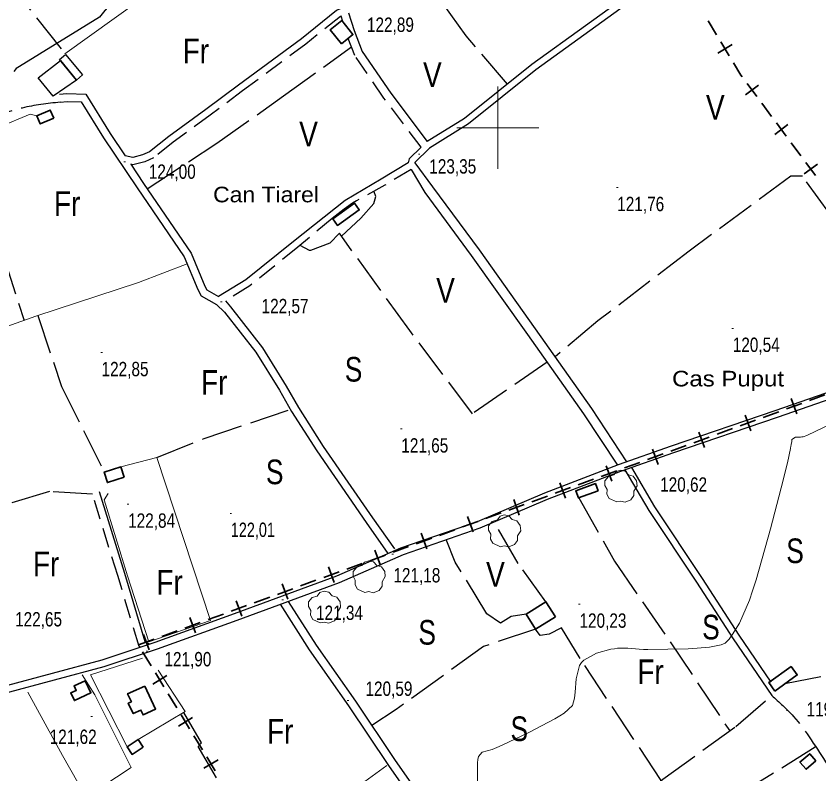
# Model space of a CAD drawing. Extents: x 483855 to 488461, y 4388206 to 4391419.
# Drawn here: x 486706.5 to 487195.6, y 4390106.5 to 4390568 of the extents above; entities that cross this region are included whole.
import ezdxf
from ezdxf.enums import TextEntityAlignment as Align

# ---------------------------------------------------------------- set-up
doc = ezdxf.new("R2010")
doc.units = 0
doc.header["$LTSCALE"] = 4
doc.linetypes.add('LONG_DASHED', pattern=[7.5, 6, -1.5])
doc.linetypes.add('MEDIUM_DASHED', pattern=[4.5, 3, -1.5])
for name, color, linetype, lineweight in [('1', 7, 'Continuous', 13), ('21', 7, 'Continuous', 25), ('25', 7, 'LONG_DASHED', 25), ('29', 7, 'Continuous', 13), ('34', 7, 'Continuous', 35), ('36', 7, 'Continuous', 25), ('38', 7, 'Continuous', 25), ('47', 7, 'Continuous', 35), ('51', 7, 'Continuous', 13), ('55', 7, 'Continuous', 25), ('7', 7, 'Continuous', 13), ('8', 7, 'Continuous', 25), ('9', 7, 'Continuous', 13)]:
    doc.layers.add(name, color=color, linetype=linetype, lineweight=lineweight)
doc.layers.add('31', color=7, linetype='Continuous')
doc.layers.add('5', color=7, linetype='Continuous')

msp = doc.modelspace()

# ---------------------------------------------------------------- linework, layer by layer
at = {"layer": '1'}
for p, q in [((487000, 4390525), (487000, 4390475)), ((486975, 4390500), (487025, 4390500))]:
    msp.add_line(p, q, dxfattribs=at)
at = {"layer": '21'}
msp.add_lwpolyline([(486743.3, 4390529.02), (486729.01, 4390519.27), (486719.85, 4390530.31), (486733.48, 4390540.83)], close=True, dxfattribs=at)
at = {"layer": '25'}
for points in [[(486645.63, 4390676.99), (486662.72, 4390644.12), (486685.84, 4390609.76), (486700.41, 4390590.39), (486736.21, 4390545.04)], [(487005.88, 4390526.55), (486980.65, 4390555.98), (486953.36, 4390594.01)], [(486786.36, 4390462.83), (486828.8, 4390490.55), (486869.47, 4390519.42), (486910.84, 4390549.19)], [(486675.36, 4390491.75), (486681.25, 4390474.67), (486698.78, 4390421.69), (486711.35, 4390382.65)], [(487356.5, 4390462.42), (487317.4, 4390430.43), (487251.62, 4390382.63), (487219.82, 4390423.38), (487185.57, 4390470.41), (487178.44, 4390470.45), (487116.47, 4390424.88), (487060.96, 4390382.29), (487034.83, 4390360.42)], [(486904.7, 4390433.99), (486916.52, 4390444.89), (486924.48, 4390453.76), (486925.72, 4390458.15), (486924.55, 4390460.93)], [(487029.96, 4390357.28), (486984.61, 4390325.83), (486946.32, 4390376.51), (486903.45, 4390435.7), (486897.59, 4390429.7), (486885.84, 4390425.28), (486885.17, 4390425.3), (486879.53, 4390428.31)], [(486719.73, 4390385.58), (486734.14, 4390342.36), (486760.17, 4390290.29)], [(486792.14, 4390299.2), (486821.1, 4390310.83), (486873.62, 4390328.43)], [(487433.37, 4390312.56), (487384.61, 4390292.12), (487323.78, 4390258.52), (487282.82, 4390230.1), (487243.41, 4390200.6), (487196.8, 4390165.65), (487174.78, 4390161.28)], [(486752.99, 4390276.84), (486726.92, 4390278.48), (486641.08, 4390252.28), (486570.04, 4390230.13), (486535.17, 4390218.93)], [(487049.29, 4390274.61), (487071.09, 4390236.01), (487104.93, 4390186.96), (487141.24, 4390132.7)], [(487029.24, 4390211.38), (487012.39, 4390234.7), (486997.66, 4390259.93)], [(487017.13, 4390203.81), (487008.17, 4390202.4), (487001.53, 4390198.29), (486993.35, 4390203.98), (486973.99, 4390235.48), (486968.56, 4390249.17)], [(487022.91, 4390194.57), (486991.18, 4390184.08), (486938.11, 4390145.78), (486923.19, 4390135.96)], [(487099.47, 4390102.52), (487050.11, 4390176.76), (487038.82, 4390195.37), (487031.22, 4390191.66), (487025.8, 4390190.83), (487022.91, 4390194.57)], [(486995.55, 4390024.89), (487042.24, 4390056.32), (487100.49, 4390103.34), (487144.92, 4390135.35), (487166.8, 4390154.28)], [(486856.1, 4390056.21), (486843.76, 4390078.24), (486817.32, 4390123.13), (486819.48, 4390125.47), (486808.67, 4390143.88)], [(487193.38, 4390122.75), (487158.43, 4390101), (487105.19, 4390059.4), (487057.48, 4390030.14)]]:
    msp.add_lwpolyline(points, dxfattribs=at)
at = {"layer": '29'}
for points in [[(487072.38, 4390272.12), (487067.84, 4390274.24), (487066.43, 4390276.78), (487066.53, 4390279.76), (487065.16, 4390282.17), (487065.2, 4390284.92), (487067.36, 4390287.52), (487070.55, 4390288.52), (487072.2, 4390290.71), (487074.77, 4390291.54), (487077.63, 4390290.89), (487079.58, 4390288.62), (487082.39, 4390287.8), (487084.52, 4390284.95), (487084.76, 4390281.82), (487082.88, 4390278.67), (487082.88, 4390275.99), (487081.06, 4390273.38), (487077.44, 4390272.04), (487074.67, 4390272.67)], [(487001.51, 4390244.86), (486996.97, 4390246.98), (486995.56, 4390249.52), (486995.66, 4390252.5), (486994.29, 4390254.91), (486994.33, 4390257.66), (486996.49, 4390260.26), (486999.68, 4390261.26), (487001.33, 4390263.45), (487003.9, 4390264.28), (487006.76, 4390263.63), (487008.71, 4390261.36), (487011.52, 4390260.54), (487013.65, 4390257.69), (487013.89, 4390254.56), (487012.01, 4390251.41), (487012.01, 4390248.73), (487010.19, 4390246.12), (487006.57, 4390244.78), (487003.8, 4390245.41)], [(486919, 4390216.93), (486914.46, 4390219.05), (486913.05, 4390221.59), (486913.15, 4390224.57), (486911.78, 4390226.98), (486911.82, 4390229.73), (486913.98, 4390232.33), (486917.17, 4390233.33), (486918.82, 4390235.52), (486921.39, 4390236.35), (486924.25, 4390235.7), (486926.2, 4390233.43), (486929.01, 4390232.61), (486931.14, 4390229.76), (486931.38, 4390226.63), (486929.5, 4390223.48), (486929.5, 4390220.8), (486927.68, 4390218.19), (486924.06, 4390216.85), (486921.29, 4390217.48)], [(486891.8, 4390198.43), (486887.26, 4390200.55), (486885.85, 4390203.09), (486885.95, 4390206.07), (486884.58, 4390208.48), (486884.62, 4390211.23), (486886.78, 4390213.83), (486889.97, 4390214.83), (486891.62, 4390217.02), (486894.19, 4390217.85), (486897.05, 4390217.2), (486899, 4390214.93), (486901.81, 4390214.11), (486903.94, 4390211.26), (486904.18, 4390208.13), (486902.3, 4390204.98), (486902.3, 4390202.3), (486900.48, 4390199.69), (486896.86, 4390198.35), (486894.09, 4390198.98)]]:
    msp.add_lwpolyline(points, close=True, dxfattribs=at)
at = {"layer": '34'}
for p, q in [((487133.18, 4390556.54), (487128.01, 4390565.1)), ((487142.63, 4390550.57), (487134.07, 4390545.4)), ((487140.93, 4390543.7), (487135.76, 4390552.26)), ((487158.78, 4390525.9), (487150.75, 4390519.93)), ((487157.75, 4390518.91), (487151.78, 4390526.93)), ((487166.71, 4390506.87), (487160.74, 4390514.89)), ((487176.69, 4390501.84), (487168.67, 4390495.87)), ((487175.67, 4390494.84), (487169.7, 4390502.86)), ((487184.63, 4390482.81), (487178.66, 4390490.83)), ((487194.61, 4390477.78), (487186.59, 4390471.81)), ((487193.59, 4390470.78), (487187.61, 4390478.8)), ((487182.19, 4390325.73), (487178.77, 4390335.12)), ((487189.88, 4390333.85), (487199.27, 4390337.27)), ((487175.78, 4390328.71), (487185.18, 4390332.14)), ((487154, 4390315.46), (487150.58, 4390324.86)), ((487161.69, 4390323.58), (487171.08, 4390327)), ((487147.59, 4390318.45), (487156.99, 4390321.87)), ((487125.81, 4390305.2), (487122.39, 4390314.6)), ((487133.5, 4390313.32), (487142.89, 4390316.74)), ((487119.4, 4390308.19), (487128.8, 4390311.61)), ((487097.62, 4390294.94), (487094.2, 4390304.34)), ((487105.31, 4390303.06), (487114.7, 4390306.48)), ((487091.21, 4390297.93), (487100.61, 4390301.35)), ((487077.12, 4390292.8), (487086.51, 4390296.22)), ((487063.02, 4390287.67), (487072.42, 4390291.09)), ((487069.43, 4390284.68), (487066.01, 4390294.07)), ((487048.93, 4390282.53), (487058.32, 4390285.96)), ((487034.83, 4390277.4), (487044.23, 4390280.82)), ((487041.24, 4390274.42), (487037.82, 4390283.81)), ((487020.74, 4390272.27), (487030.13, 4390275.69)), ((487006.64, 4390267.14), (487016.04, 4390270.56)), ((487013.05, 4390264.15), (487009.63, 4390273.55)), ((486992.55, 4390262.01), (487001.94, 4390265.43)), ((486978.45, 4390256.88), (486987.85, 4390260.3)), ((486984.86, 4390253.89), (486981.44, 4390263.29)), ((486964.35, 4390251.75), (486973.75, 4390255.17)), ((486956.67, 4390243.63), (486953.25, 4390253.03)), ((486950.26, 4390246.62), (486959.66, 4390250.04)), ((486928.48, 4390233.37), (486925.06, 4390242.76)), ((486936.16, 4390241.49), (486945.56, 4390244.91)), ((486922.07, 4390236.35), (486931.47, 4390239.78)), ((486900.29, 4390223.1), (486896.87, 4390232.5)), ((486907.97, 4390231.22), (486917.37, 4390234.64)), ((486893.88, 4390226.09), (486903.28, 4390229.51)), ((486872.1, 4390212.84), (486868.68, 4390222.24)), ((486879.78, 4390220.96), (486889.18, 4390224.38)), ((486865.69, 4390215.83), (486875.09, 4390219.25)), ((486843.91, 4390202.58), (486840.49, 4390211.98)), ((486851.59, 4390210.7), (486860.99, 4390214.12)), ((486837.5, 4390205.57), (486846.9, 4390208.99)), ((486815.72, 4390192.32), (486812.3, 4390201.71)), ((486823.4, 4390200.44), (486832.8, 4390203.86)), ((486809.31, 4390195.31), (486818.71, 4390198.73)), ((486795.21, 4390190.17), (486804.61, 4390193.6)), ((486781.12, 4390185.04), (486790.52, 4390188.46)), ((486787.53, 4390182.06), (486784.11, 4390191.45)), ((486788.75, 4390172.31), (486783.54, 4390180.84)), ((486796.57, 4390159.5), (486791.36, 4390168.04)), ((486798.23, 4390166.38), (486789.7, 4390161.17)), ((486804.39, 4390146.7), (486799.17, 4390155.24)), ((486813.86, 4390140.77), (486805.33, 4390135.56)), ((486812.2, 4390133.9), (486806.99, 4390142.43)), ((486820.02, 4390121.1), (486814.81, 4390129.63)), ((486829.5, 4390115.17), (486820.96, 4390109.96)), ((486827.84, 4390108.3), (486822.63, 4390116.83))]:
    msp.add_line(p, q, dxfattribs=at)
msp.add_lwpolyline([(487148.79, 4390530.94), (487148, 4390532), (487143.52, 4390539.42)], dxfattribs=at)
at = {"layer": '36'}
for points in [[(486640.83, 4390145.94), (486698.5, 4390159.83), (486758.93, 4390176.07), (486791.22, 4390186.64), (486839.63, 4390204.18), (486901.91, 4390227.03), (486940.89, 4390244.11), (486987.63, 4390260.3), (487028.54, 4390277.74), (487073.52, 4390294.84), (487105.72, 4390306.34), (487169.01, 4390327.72), (487231.07, 4390349.35)], [(486553.86, 4390114.84), (486642.19, 4390140.66), (486699.55, 4390155.69), (486760.15, 4390171.97), (486792.61, 4390182.6), (486841.09, 4390200.16), (486903.51, 4390223.06), (486942.45, 4390240.13), (486989.17, 4390256.31), (487030.14, 4390273.77), (487075, 4390290.83), (487107.12, 4390302.3), (487170.4, 4390323.68), (487232.26, 4390345.24)]]:
    msp.add_lwpolyline(points, dxfattribs=at)
at = {"layer": '38', "linetype": 'MEDIUM_DASHED'}
msp.add_line((486905.47, 4390564.59), (486904.43, 4390567.9), dxfattribs=at)
at = {"layer": '38'}
msp.add_line((486947.17, 4390474.53), (486955.47, 4390460.54), dxfattribs=at)
for points in [[(487427.58, 4390773.24), (487413.51, 4390810.86), (487410.34, 4390814.8), (487408.2, 4390817.12), (487405.46, 4390818.34), (487405.38, 4390818.34), (487367.22, 4390789.75), (487302.7, 4390741.84), (487260.98, 4390711.46), (487212.3, 4390677.18), (487168.75, 4390645.04), (487127.78, 4390613.64), (487110.57, 4390602.33), (487102.34, 4390598.87), (487094.91, 4390591.69), (487088.9, 4390582.9), (487023.19, 4390535.27), (486982.02, 4390502.43), (486958.38, 4390487.47), (486949.48, 4390478.89), (486949.39, 4390478.59), (486960.13, 4390463.98)], [(486971.26, 4390684.75), (486973.23, 4390679.75), (486980.62, 4390669.57), (486972.19, 4390648.49), (486955.08, 4390602.79), (486952.27, 4390598.59), (486921.88, 4390575.37), (486917.59, 4390574.96), (486909.64, 4390575.02), (486901.74, 4390571.4), (486880.28, 4390554.18), (486841.88, 4390525.92)], [(487099.92, 4390602.06), (487091.85, 4390594.26), (487086.01, 4390585.71), (487020.78, 4390538.44), (486979.71, 4390505.67), (486956.96, 4390491.62)], [(486909.06, 4390570.01), (486912.41, 4390559.07), (486917.34, 4390546.32), (486934.69, 4390521.02), (486956.96, 4390491.62)], [(486841.88, 4390525.92), (486822.14, 4390511.13), (486799.5, 4390494.61), (486787.85, 4390485.39), (486783.45, 4390483.4), (486777.56, 4390481.91), (486772.87, 4390482.92)], [(486732.88, 4390520.35), (486737.41, 4390520.79), (486748.94, 4390520.39), (486763.85, 4390496.42), (486772.87, 4390482.92)], [(486733.35, 4390515.56), (486737.56, 4390515.97), (486746.21, 4390515.68), (486759.81, 4390493.81), (486780.17, 4390463.34), (486808.93, 4390421.33), (486817.11, 4390401.39), (486819.27, 4390397.71), (486828.52, 4390392.36), (486833.49, 4390387.59), (486852.58, 4390363.23), (486866.98, 4390340.21), (486874.36, 4390327.11), (486889.66, 4390303.22), (486919.73, 4390259.59), (486933.04, 4390240.71)], [(486953.25, 4390488.05), (486945.95, 4390481.01), (486945.25, 4390478.56)], [(486776.36, 4390477.69), (486784.15, 4390466.04), (486813.19, 4390423.63), (486821.43, 4390403.53), (486822.78, 4390401.24), (486829.86, 4390397.14)], [(486945.25, 4390478.56), (486928.85, 4390468.72), (486907.04, 4390455.56), (486875.41, 4390430.73), (486846.36, 4390407.33), (486829.86, 4390397.14)], [(486955.47, 4390460.54), (486983.82, 4390422.12), (487018.06, 4390374.1), (487052.21, 4390325.79), (487072.8, 4390294.57)], [(486960.13, 4390463.98), (486988.51, 4390425.52), (487022.79, 4390377.45), (487057, 4390329.06), (487078.41, 4390296.59)], [(486834.04, 4390394.49), (486837.07, 4390390.82), (486856.52, 4390366), (486871.12, 4390342.66), (486878.49, 4390329.59), (486893.66, 4390305.89), (486923.67, 4390262.34), (486936.97, 4390243.48)], [(487077.3, 4390291.65), (487091.86, 4390266.98), (487121.03, 4390223.3), (487143.39, 4390188.73), (487166.8, 4390154.28)], [(487081.3, 4390293.08), (487095.39, 4390269.2), (487124.51, 4390225.59), (487146.86, 4390191.03), (487166.35, 4390162.37)], [(486787.7, 4390185.49), (486785.18, 4390186.99), (486772.72, 4390228.55), (486757.29, 4390278.17)], [(486872.24, 4390211.59), (486889.26, 4390184.99), (486913.24, 4390150.79), (486937.5, 4390114.6), (486956.56, 4390087.49), (486971.91, 4390063.52), (486981.27, 4390050.07), (486995.36, 4390029.47), (486995.63, 4390023.05), (486979.14, 4390010.46), (486977.93, 4390009.6)], [(486867.3, 4390209.81), (486885.01, 4390182.14), (486909.02, 4390147.9), (486933.28, 4390111.7), (486952.31, 4390084.64), (486967.66, 4390060.68), (486977.06, 4390047.16), (486990.31, 4390027.8), (486990.41, 4390025.5), (486976.1, 4390014.57), (486948.43, 4389994.88), (486912.2, 4389969.2), (486908.65, 4389966.26), (486908.43, 4389960.97), (486919.56, 4389938.15), (486918.07, 4389934.18), (486906.87, 4389926.94), (486869.72, 4389906.45), (486850.59, 4389894.71), (486846.65, 4389892.77), (486841.46, 4389894.42)]]:
    msp.add_lwpolyline(points, dxfattribs=at)
at = {"layer": '38', "linetype": 'MEDIUM_DASHED'}
for points in [[(486904.43, 4390567.9), (486904.02, 4390567.71), (486882.91, 4390550.76), (486844.43, 4390522.45)], [(486953.25, 4390488.05), (486930.6, 4390518.07), (486912.85, 4390543.96), (486908.84, 4390554.36)], [(486844.51, 4390522.41), (486824.75, 4390507.61), (486802.15, 4390491.12), (486790.15, 4390481.62), (486784.9, 4390479.25), (486777.64, 4390477.41), (486776.36, 4390477.69)], [(486947.17, 4390474.53), (486931.14, 4390464.91), (486913.9, 4390455.41), (486911.44, 4390453.97), (486906.33, 4390450.36), (486898.96, 4390444.74), (486878.18, 4390427.25), (486848.93, 4390403.69), (486834.04, 4390394.49)], [(486782.04, 4390183.63), (486781.38, 4390184.03), (486768.42, 4390227.24), (486752.99, 4390276.84)]]:
    msp.add_lwpolyline(points, dxfattribs=at)
at = {"layer": '38', "linetype": 'LONG_DASHED'}
for points in [[(486733.35, 4390515.56), (486710.14, 4390511.96), (486677.48, 4390499.68), (486631.87, 4390480.01), (486608.07, 4390470.81)], [(487166.8, 4390154.28), (487180.04, 4390141.55), (487200.96, 4390112.05), (487223.95, 4390081.66), (487240.87, 4390054.73), (487262.52, 4390021.83), (487286.98, 4389990.35), (487314.44, 4389952.72), (487329.13, 4389935.15), (487331.96, 4389931.4)]]:
    msp.add_spline(points, degree=3, dxfattribs=at)
at = {"layer": '47'}
for points in [[(486904.66, 4390551.14), (486897.91, 4390559.66), (486904.96, 4390565.24), (486911.71, 4390556.72)], [(486729.41, 4390505.75), (486721.25, 4390502.33), (486719.17, 4390507.29), (486727.33, 4390510.71)], [(486899.4, 4390444.51), (486912.68, 4390453.94), (486915.52, 4390449.94), (486902.24, 4390440.51)], [(486772.31, 4390287.12), (486762.15, 4390283.94), (486760.17, 4390290.29), (486770.33, 4390293.47)], [(487061.03, 4390278.82), (487049.05, 4390274.52), (487047.46, 4390278.95), (487059.44, 4390283.25)], [(487035.02, 4390202.14), (487022.91, 4390194.57), (487017.13, 4390203.81), (487029.24, 4390211.38)], [(487168.74, 4390156.93), (487182.37, 4390166.75), (487178.66, 4390171.9), (487165.03, 4390162.08)], [(486748.66, 4390163.11), (486752.08, 4390155.97), (486742.05, 4390151.18), (486739.83, 4390155.8), (486743.14, 4390157.39), (486741.85, 4390160.06)], [(486784.89, 4390159.99), (486791.43, 4390146.01), (486783.86, 4390142.48), (486782.5, 4390145.39), (486777.82, 4390143.21), (486774.86, 4390149.55), (486776.74, 4390150.43), (486774.44, 4390155.32)], [(486783.92, 4390122.73), (486777.16, 4390118.4), (486774.18, 4390123.05), (486780.94, 4390127.38)], [(487193.66, 4390114.41), (487187.74, 4390109.36), (487184.04, 4390113.69), (487189.96, 4390118.74)]]:
    msp.add_lwpolyline(points, close=True, dxfattribs=at)
at = {"layer": '51'}
msp.add_line((486932.34, 4390111.72), (486865.34, 4390062.9), dxfattribs=at)
for points in [[(486972.85, 4390711.27), (486901.45, 4390663.54), (486736.21, 4390545.04)], [(486557.12, 4390444.75), (486601.12, 4390463.26), (486677.98, 4390492.76), (486715.14, 4390508.15), (486719.17, 4390507.29)], [(486643.91, 4390479.68), (486661.89, 4390428.43), (486678.92, 4390371.19), (486718.45, 4390385.16), (486781.12, 4390405.81), (486810.71, 4390417)], [(486770.33, 4390293.47), (486792.14, 4390299.2), (486825.01, 4390199.93), (486787.4, 4390187.01), (486774.42, 4390227.11), (486760.18, 4390273.4), (486762.59, 4390277.29)], [(486783.54, 4390176.91), (486751.84, 4390166.93), (486774.18, 4390123.05)], [(486780.94, 4390127.38), (486809.55, 4390144.41), (486792.95, 4390169.61)], [(486713.74, 4390156.22), (486734.79, 4390117.63), (486749.21, 4390092.42), (486776.62, 4390110.46), (486754.52, 4390154.56), (486746.81, 4390166.76)]]:
    msp.add_lwpolyline(points, dxfattribs=at)
at = {"layer": '55'}
msp.add_lwpolyline([(486743.3, 4390529.02), (486732.93, 4390541.49), (486736.65, 4390544.58), (486747.02, 4390532.11)], close=True, dxfattribs=at)
at = {"layer": '7'}
for p, q in [((486951.55, 4390483.87), (486952.55, 4390483.87)), ((486772.11, 4390479.19), (486773.11, 4390479.19)), ((487072.19, 4390463.54), (487073.19, 4390463.54)), ((486830.95, 4390393.91), (486831.95, 4390393.91)), ((487142.58, 4390377.81), (487143.58, 4390377.81)), ((486758.04, 4390363.03), (486759.04, 4390363.03)), ((486940.65, 4390316.54), (486941.65, 4390316.54)), ((487079.08, 4390293.79), (487080.08, 4390293.79)), ((486774.24, 4390270.77), (486775.24, 4390270.77)), ((486836.81, 4390265.16), (486837.81, 4390265.16)), ((486935.35, 4390240.3), (486936.35, 4390240.3)), ((486868.37, 4390212.49), (486869.37, 4390212.49)), ((487049.2, 4390209.86), (487050.2, 4390209.86)), ((486785.63, 4390181.27), (486786.63, 4390181.27)), ((486908.12, 4390151.28), (486909.12, 4390151.28)), ((487175.74, 4390145.18), (487176.74, 4390145.18)), ((486752.02, 4390141.4), (486753.02, 4390141.4))]:
    msp.add_line(p, q, dxfattribs=at)
at = {"layer": '8'}
for points in [[(486791.26, 4390658.52), (486789.27, 4390656.04), (486786.66, 4390653.19), (486786.12, 4390652), (486785.66, 4390650.63), (486784.64, 4390644.23), (486783.41, 4390636.52), (486782.82, 4390634.32), (486782.11, 4390632.1), (486778.66, 4390623.85), (486775.17, 4390614.85), (486774.44, 4390612.15), (486773.83, 4390609.37), (486772.47, 4390598.58), (486770.91, 4390588.26), (486770.17, 4390585.78), (486769.29, 4390583.46), (486764.98, 4390576.41), (486760.65, 4390571.37), (486759.77, 4390570.3), (486759.01, 4390569.38), (486757.4, 4390567.27), (486708.63, 4390537.27)], [(486708.63, 4390537.27), (486706.47, 4390535.94), (486705.01, 4390534.2)]]:
    msp.add_lwpolyline(points, dxfattribs=at)
at = {"layer": '9'}
for points in [[(487229.23, 4390332.3), (487188.27, 4390312.64), (487185.94, 4390311.82), (487185.21, 4390311.69), (487184.43, 4390311.6), (487181.33, 4390311.63), (487179.14, 4390310.06), (487179.08, 4390308.78), (487178.66, 4390307.22), (487178.57, 4390306.76), (487178.5, 4390306.3), (487178.36, 4390304.57), (487176.45, 4390295.99), (487175.25, 4390291.21), (487173.78, 4390285.39), (487166.05, 4390255.71), (487157.31, 4390224.72), (487155.2, 4390218.08), (487153.22, 4390212.28), (487147.17, 4390198.32), (487142.69, 4390191.29), (487141.7, 4390189.86), (487140.81, 4390188.65)], [(487140.81, 4390188.65), (487138.51, 4390186.14), (487136.05, 4390185.13), (487135.07, 4390184.87), (487133.95, 4390184.62), (487128.85, 4390183.76), (487121.35, 4390183.06), (487118.73, 4390182.9), (487115.87, 4390182.76), (487103.57, 4390182.38), (487091.39, 4390182.31), (487088.61, 4390182.36), (487086.08, 4390182.44), (487079.11, 4390183), (487072.97, 4390183.01), (487070.98, 4390182.76), (487068.86, 4390182.39), (487060.15, 4390180.11), (487052.44, 4390175.86), (487050.94, 4390174.25), (487049.73, 4390172.44), (487047.67, 4390164.36), (487047.18, 4390156.2), (487046.95, 4390154.36), (487046.69, 4390152.69), (487045.44, 4390148.15), (487040.45, 4390143.56), (487037.84, 4390141.87), (487034.68, 4390139.99), (487018.83, 4390131.66), (487002.7, 4390124.02), (486999.37, 4390122.58), (486996.54, 4390121.42), (486990.41, 4390119.68), (486988.19, 4390117.08), (486987.82, 4390115.38), (486987.56, 4390113.26), (486987.51, 4390102.08)]]:
    msp.add_lwpolyline(points, dxfattribs=at)

# ---------------------------------------------------------------- texts
at = {"layer": '31'}
for s, width, p in [('Fr', 0.85, (486816.01, 4390539.19)), ('V', 0.85, (486960.1, 4390524.77)), ('V', 0.85, (487132.46, 4390504.84)), ('V', 0.85, (486884.66, 4390488.6)), ('Fr', 0.85, (486737.57, 4390446.29)), ('V', 0.85, (486968.1, 4390393.43)), ('S', 0.8, (486912.08, 4390345.38)), ('Fr', 0.85, (486827.22, 4390337.37)), ('S', 0.8, (486864.04, 4390282.91)), ('S', 0.8, (487181.03, 4390234.86)), ('Fr', 0.85, (486724.76, 4390226.85)), ('Fr', 0.85, (486800, 4390215.64)), ('V', 0.85, (486998.52, 4390220.45)), ('S', 0.8, (487129.8, 4390188.41)), ('S', 0.8, (486956.91, 4390185.21)), ('Fr', 0.85, (487092.98, 4390161.18)), ('Fr', 0.85, (486867.36, 4390124.9)), ('S', 0.8, (487013.04, 4390126.5))]:
    msp.add_text(s, height=15, dxfattribs=dict(at, width=width)).set_placement(p, align=Align.CENTER)
at = {"layer": '5'}
for s, width, p in [('Can Tiarel', 1.1, (486826.51, 4390454.55)), ('Cas Puput', 1.15, (487106.11, 4390342.45))]:
    msp.add_text(s, height=9.5, dxfattribs=dict(at, width=width)).set_placement(p)
at = {"layer": '7'}
for s, width, p in [('122,89', 0.8, (486920.23, 4390558.34)), ('123,35', 0.8, (486958.19, 4390472.07)), ('124,00', 0.8, (486787.31, 4390468.87)), ('121,76', 0.8, (487072.69, 4390449.17)), ('122,57', 0.8, (486856.04, 4390387.03)), ('120,54', 0.8, (487143.08, 4390363.44)), ('122,85', 0.8, (486758.54, 4390348.66)), ('121,65', 0.8, (486941.15, 4390302.17)), ('120,62', 0.8, (487098.83, 4390278.35)), ('122,84', 0.8, (486774.74, 4390256.4)), ('122,01', 0.75, (486837.31, 4390250.79)), ('121,18', 0.8, (486936.32, 4390223.1)), ('121,34', 0.8, (486889.19, 4390200.26)), ('122,65', 0.8, (486705.86, 4390196.3)), ('120,23', 0.8, (487049.7, 4390195.49)), ('121,90', 0.8, (486796.84, 4390171.99)), ('120,59', 0.8, (486919.31, 4390154.02)), ('119,03', 0.8, (487188.01, 4390141.51)), ('121,62', 0.8, (486726.95, 4390124.75))]:
    msp.add_text(s, height=8.75, dxfattribs=dict(at, width=width)).set_placement(p)

doc.saveas('drawing.dxf')
